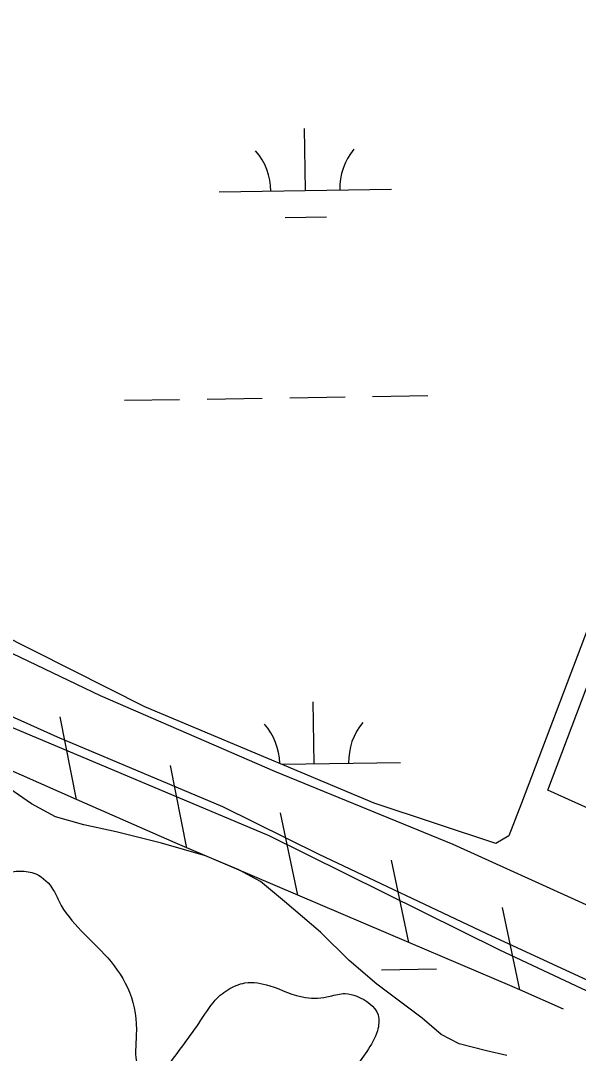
# Model space of a CAD drawing. Extents: x 3823584 to 3861785, y 301729 to 327625.
# Drawn here: x 3846687 to 3847011, y 322500 to 323099 of the extents above; entities that cross this region are included whole.
import ezdxf

# ---------------------------------------------------------------- set-up
doc = ezdxf.new("R2010")
doc.units = 0
for name, color, linetype in [('V-LEVE-TOET', 7, 'Continuous'), ('V-RIVR-EDGE', 7, 'Continuous'), ('V-RIVR-IDEN', 7, 'Continuous'), ('V-RRAP-FSHR', 7, 'Continuous'), ('V-SITE-OTLN', 7, 'Continuous'), ('V-WETL-SWMP', 7, 'Continuous')]:
    doc.layers.add(name, color=color, linetype=linetype)

msp = doc.modelspace()

# ---------------------------------------------------------------- linework, layer by layer
at = {"layer": 'V-LEVE-TOET'}
for points in [[(3847201.03, 322498.59), (3847063.27, 322564.35), (3846938.4, 322620.92), (3846834.82, 322663.26), (3846733.79, 322707.23), (3846622.09, 322760.71), (3846574.78, 322783.04), (3846559.65, 322790.28), (3846541.96, 322797.81), (3846481.47, 322823.87), (3846367.22, 322876.05), (3846276.43, 322922.04), (3846167.23, 322983.23), (3846063.52, 323039.68), (3845959.47, 323098.68), (3845891.87, 323131.41)], [(3848019.52, 322150.8), (3847891.86, 322198.05), (3847787.67, 322237.18), (3847646.18, 322289.44), (3847572.53, 322317.31), (3847479.27, 322352.05), (3847368.65, 322393.36), (3847247.72, 322440.36), (3847134.14, 322489.02), (3847062.19, 322521.06), (3846957.92, 322569.17), (3846860.72, 322615.09), (3846804.7, 322642.79), (3846708.83, 322683.28), (3846639.32, 322714.39), (3846575.27, 322744.9), (3846497.39, 322779.46), (3846406.95, 322821.92), (3846315.21, 322865.97), (3846201.25, 322922), (3846133.96, 322956.65), (3846060.22, 322995.1), (3845967.78, 323045.87), (3845894.35, 323085.28)]]:
    msp.add_lwpolyline(points, dxfattribs=at)
at = {"layer": 'V-RIVR-EDGE'}
msp.add_spline([(3846130.51, 322871.93), (3846155.18, 322857.92), (3846177.47, 322846.31), (3846200.95, 322832.3), (3846219.65, 322818.71), (3846229.19, 322809.92), (3846229.58, 322806.33), (3846224.75, 322786.41), (3846222.73, 322776.46), (3846223.09, 322760.91), (3846228.63, 322743.36), (3846234.19, 322736.18), (3846243.36, 322735.36), (3846248.14, 322737.74), (3846272.86, 322741.66), (3846286.03, 322748), (3846298.78, 322747.57), (3846304.75, 322743.57), (3846305.52, 322730.42), (3846314.23, 322709.28), (3846324.55, 322690.12), (3846334.87, 322674.15), (3846340.84, 322673.74), (3846342.84, 322676.13), (3846343.25, 322680.51), (3846336.91, 322692.48), (3846336.92, 322696.47), (3846341.31, 322700.04), (3846349.29, 322702.41), (3846358.84, 322699.2), (3846373.56, 322686.81), (3846377.94, 322687.6), (3846381.14, 322691.97), (3846381.15, 322695.16), (3846377.59, 322704.74), (3846378.79, 322708.32), (3846384.78, 322714.28), (3846391.97, 322718.25), (3846403.92, 322717.42), (3846422.25, 322713.79), (3846427.02, 322711.79), (3846426.61, 322707.8), (3846422.22, 322704.62), (3846421.81, 322699.84), (3846421.8, 322695.46), (3846428.56, 322689.07), (3846431.34, 322686.67), (3846432.92, 322681.08), (3846436.88, 322667.52), (3846444.04, 322664.32), (3846445.64, 322667.1), (3846446.45, 322670.69), (3846444.87, 322677.07), (3846438.53, 322692.23), (3846437.75, 322699.01), (3846442.56, 322710.55), (3846451.75, 322717.31), (3846462.13, 322725.65), (3846470.92, 322735.99), (3846481.32, 322750.71), (3846488.9, 322753.08), (3846495.27, 322751.87), (3846502.42, 322743.08), (3846505.98, 322732.32), (3846515.92, 322722.73), (3846536.23, 322714.7), (3846560.91, 322704.28), (3846584.39, 322689.08), (3846610.64, 322667.49), (3846624.94, 322647.53), (3846634.45, 322625.99), (3846636.41, 322614.82), (3846636.38, 322600.87), (3846633.96, 322588.53), (3846631.55, 322580.56), (3846631.52, 322572.19), (3846629.52, 322565.82), (3846620.35, 322565.44), (3846602.41, 322563.5), (3846598.81, 322558.72), (3846598.8, 322552.35), (3846607.14, 322542.36), (3846614.3, 322538.36), (3846619.88, 322538.35), (3846633.47, 322551.46), (3846643.07, 322566.19), (3846649.49, 322583.31), (3846655.9, 322596.84), (3846669.06, 322601.99), (3846687, 322605.53), (3846696.17, 322603.92), (3846706.5, 322594.32), (3846709.68, 322587.94), (3846737.89, 322555.19), (3846750.59, 322535.23), (3846754.52, 322510.51), (3846755.27, 322492.98), (3846759.64, 322486.99), (3846766.42, 322486.57), (3846772.81, 322492.53), (3846793.2, 322520.78), (3846803.2, 322533.51), (3846807.59, 322536.69), (3846817.56, 322540.65), (3846831.91, 322539.02), (3846852.61, 322532.19), (3846866.96, 322532.95), (3846875.73, 322534.52), (3846882.5, 322532.91), (3846894.83, 322522.12), (3846894.41, 322512.96), (3846880.8, 322489.88), (3846870.78, 322466.39), (3846862.35, 322442.89), (3846863.54, 322439.7), (3846867.91, 322434.51), (3846867.9, 322429.33), (3846871.05, 322412.98), (3846873.83, 322408.59), (3846879.8, 322406.98), (3846883.79, 322409.76), (3846891, 322422.5), (3846902.59, 322435.22), (3846918.97, 322451.12), (3846922.96, 322452.31), (3846928.53, 322451.9), (3846934.5, 322446.3), (3846936.08, 322440.72), (3846930.83, 322413.63), (3846930.82, 322411.24), (3846934.41, 322410.83), (3846939.19, 322410.82), (3846941.99, 322414.8), (3846950.01, 322432.71), (3846955.59, 322434.29), (3846966.36, 322438.25), (3846975.94, 322445.01), (3846986.71, 322446.97), (3846995.48, 322447.75), (3847007.43, 322446.12), (3847021.38, 322445.29), (3847033.32, 322440.08), (3847046.05, 322430.09), (3847048.03, 322424.5), (3847047.61, 322416.93), (3847046.39, 322408.56), (3847047.98, 322403.78), (3847053.95, 322400.57), (3847061.12, 322401.75), (3847069.89, 322402.53), (3847080.65, 322402.5), (3847090.62, 322404.87), (3847097.4, 322407.24), (3847105.77, 322405.63), (3847107.34, 322397.65), (3847106.52, 322388.89), (3847096.92, 322371.77), (3847085.71, 322353.87), (3847078.91, 322343.52), (3847077.69, 322333.96), (3847080.85, 322321.2), (3847083.23, 322316.41), (3847080.41, 322302.87), (3847081.98, 322296.09), (3847080.77, 322290.51), (3847077.16, 322280.16), (3847075.93, 322264.62), (3847075.9, 322253.46), (3847077.48, 322248.28), (3847082.26, 322245.08), (3847088.63, 322245.86), (3847101.42, 322257.78), (3847107, 322259.76), (3847118.96, 322260.13), (3847138.09, 322262.87), (3847146.88, 322268.83), (3847149.69, 322279.58), (3847148.13, 322291.54), (3847148.54, 322297.12), (3847152.54, 322303.89), (3847156.56, 322315.03), (3847163.74, 322320.99), (3847172.13, 322326.95), (3847175.31, 322326.15), (3847176.5, 322320.96), (3847172.08, 322306.63), (3847172.07, 322303.04), (3847172.46, 322301.05), (3847175.25, 322300.24), (3847188, 322297.42), (3847195.96, 322294.21), (3847206.31, 322290.6), (3847218.26, 322286.59), (3847228.21, 322282.58), (3847235.37, 322275.38), (3847234.96, 322269.81), (3847207, 322245.56), (3847189.42, 322229.67), (3847186.62, 322226.09), (3847185.82, 322221.31), (3847192.57, 322213.32), (3847204.91, 322204.92), (3847211.68, 322204.9), (3847217.66, 322206.08), (3847228.05, 322216.42), (3847241.25, 322238.31), (3847248.85, 322249.05), (3847254.04, 322250.63), (3847262.4, 322246.62), (3847262.39, 322242.64), (3847264.35, 322232.27), (3847269.1, 322215.52), (3847273.07, 322212.32), (3847277.86, 322215.5), (3847282.67, 322223.86), (3847290.25, 322230.21), (3847300.23, 322236.17), (3847307.41, 322238.94), (3847320.57, 322240.5), (3847337.32, 322244.45), (3847344.49, 322244.43), (3847357.63, 322238.42), (3847361.59, 322230.84), (3847367.12, 322208.9), (3847361.51, 322196.56), (3847358.3, 322187.8), (3847357.88, 322178.24), (3847362.24, 322171.85), (3847371.01, 322169.84), (3847383.77, 322174.99), (3847396.53, 322177.35), (3847402.11, 322175.34), (3847402.09, 322167.77), (3847404.44, 322153.01), (3847409.6, 322143.04), (3847416.36, 322138.64), (3847425.13, 322139.02), (3847443.86, 322136.18), (3847455.8, 322131.37), (3847474.49, 322115.38), (3847478.87, 322114.97), (3847485.83, 322118.89)], degree=3, dxfattribs=at)
at = {"layer": 'V-RRAP-FSHR'}
for p, q in [((3846719.79, 322647.15), (3846710.32, 322695.05)), ((3846783.82, 322618.89), (3846774.35, 322666.79)), ((3846848.27, 322591.55), (3846838.17, 322639.33)), ((3846912.67, 322564.12), (3846902.57, 322611.9)), ((3846977.07, 322536.7), (3846966.97, 322584.48))]:
    msp.add_line(p, q, dxfattribs=at)
for points in [[(3846719.79, 322647.15), (3846655.75, 322675.42)], [(3846783.86, 322618.97), (3846777.01, 322621.89), (3846719.79, 322647.15)], [(3846848.27, 322591.55), (3846783.86, 322618.98)], [(3846912.67, 322564.12), (3846848.27, 322591.55)], [(3846977.05, 322536.65), (3846972.6, 322538.6), (3846912.67, 322564.12)], [(3847002.47, 322525.5), (3846977.05, 322536.65)]]:
    msp.add_lwpolyline(points, dxfattribs=at)
at = {"layer": 'V-SITE-OTLN'}
msp.add_lwpolyline([(3848094.78, 322170.38), (3847619.96, 322340.68), (3847544.37, 322383.47), (3847515.75, 322405.29), (3847492.83, 322422.33), (3847440.74, 322461.2), (3847365.23, 322495.71), (3847118.02, 322596.29), (3846993.33, 322652.44), (3847082.97, 322889.2), (3847206.33, 323213.19), (3847275.05, 323397.33), (3847332.55, 323373.38), (3847422.56, 323338.31), (3847672.56, 323232.92), (3847910.66, 323148.12), (3848021.31, 323119.44)], dxfattribs=at)
at = {"layer": 'V-WETL-SWMP'}
for p, q in [((3846852.63, 323000.44), (3846852.07, 323036.43)), ((3846802.63, 322999.67), (3846902.62, 323001.21)), ((3846840.87, 322984.82), (3846864.86, 322985.19)), ((3846747.65, 322878.73), (3846779.64, 322879.23)), ((3846795.64, 322879.47), (3846827.64, 322879.97)), ((3846843.63, 322880.21), (3846875.63, 322880.71)), ((3846891.63, 322880.95), (3846923.62, 322881.45)), ((3847037.18, 322801.02), (3846978.04, 322645)), ((3846759.55, 322700.93), (3846641.69, 322760.12)), ((3846892.58, 322645.03), (3846759.55, 322700.93)), ((3846857.75, 322667.8), (3846857.2, 322703.8)), ((3846839.07, 322667.51), (3846907.75, 322668.57)), ((3846963.22, 322621.52), (3846892.58, 322645.03)), ((3846978.04, 322645), (3846970.7, 322625.94)), ((3846970.7, 322625.94), (3846963.22, 322621.52)), ((3846896.81, 322548.36), (3846928.81, 322548.85))]:
    msp.add_line(p, q, dxfattribs=at)
for points in [[(3845863.94, 323097.3), (3846024.49, 323009.69), (3846151.34, 322941.16), (3846293.92, 322871.72), (3846417.03, 322812.05), (3846548.52, 322751.95), (3846659.53, 322698.46), (3846831.46, 322626.14), (3846965.35, 322559.84), (3847085.18, 322503.62), (3847213.72, 322445.5), (3847333.48, 322397.58), (3847471.05, 322345.47), (3847575.31, 322307.29), (3847673.22, 322271.82), (3847776.71, 322231.26), (3847887.28, 322193.13), (3847983.6, 322158.83)], [(3846826.55, 322599.45), (3846814.07, 322606.24), (3846794.68, 322614.35), (3846769.08, 322621.71), (3846755.95, 322625.04), (3846742.81, 322628.37), (3846724.14, 322632.34), (3846707.54, 322637.02), (3846693.68, 322644.49), (3846681.18, 322653.35)], [(3846969.57, 322498.62), (3846957.82, 322501.28), (3846941.92, 322505.28), (3846931.52, 322510.7), (3846920.4, 322520.26), (3846894, 322540.03), (3846878.01, 322553.69), (3846861.31, 322570.1), (3846840.45, 322587.85), (3846826.55, 322599.45)]]:
    msp.add_lwpolyline(points, dxfattribs=at)
for centre, start, end in [((3846797.38, 323000.06), 0.11154, 41.6552), ((3846907.85, 323001.76), 140.11153, 181.65519), ((3846802.51, 322667.42), 1.04731, 41.6552), ((3846912.98, 322669.13), 140.11153, 181.65519)]:
    msp.add_arc(centre, 35.25, start, end, dxfattribs=at)

# ---------------------------------------------------------------- texts
at = {"layer": 'V-RIVR-IDEN'}
msp.add_text(' 2012', height=83, rotation=332.33197, dxfattribs=at).set_placement((3846486.44, 322501.82))

doc.saveas('drawing.dxf')
